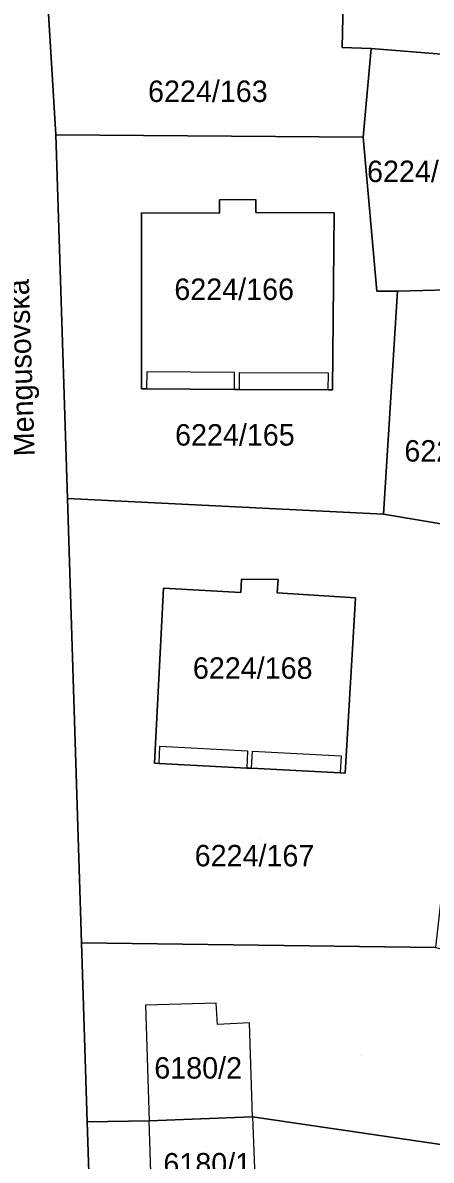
# Model space of a CAD drawing. Extents: x -266199 to -261993, y -1239047 to -1235108.
# Drawn here: x -263902.2 to -263864.1, y -1236187 to -1236080.9 of the extents above; entities that cross this region are included whole.
import ezdxf

# ---------------------------------------------------------------- set-up
doc = ezdxf.new("R2010")
doc.units = 0
for name, color, linetype in [('body_kn', 7, 'Continuous'), ('kladpar_druhypozemkov', 7, 'Continuous'), ('kladpar_hranice', 7, 'Continuous'), ('kladpar_parcelnecisla', 7, 'Continuous'), ('kladpar_plochy', 7, 'Continuous'), ('popisy', 7, 'Continuous'), ('zappar_hrandruhpozemk', 7, 'Continuous')]:
    doc.layers.add(name, color=color, linetype=linetype)

msp = doc.modelspace()

# ---------------------------------------------------------------- linework, layer by layer
at = {"layer": 'body_kn'}
for p, q in [((-263872.43, -1236083.2), (-263872.43, -1236083.2)), ((-263869.72, -1236083.31), (-263869.72, -1236083.31)), ((-263869.72, -1236083.31), (-263869.72, -1236083.31)), ((-263899.11, -1236091.36), (-263899.11, -1236091.36)), ((-263870.45, -1236091.57), (-263870.45, -1236091.57)), ((-263883.87, -1236097.4), (-263883.87, -1236097.4)), ((-263880.46, -1236097.38), (-263880.46, -1236097.38)), ((-263891.12, -1236098.63), (-263891.12, -1236098.63)), ((-263883.87, -1236098.65), (-263883.87, -1236098.65)), ((-263880.46, -1236098.6), (-263880.46, -1236098.6)), ((-263873.16, -1236098.62), (-263873.16, -1236098.62)), ((-263873.16, -1236098.62), (-263873.16, -1236098.62)), ((-263869.2, -1236105.93), (-263869.2, -1236105.93)), ((-263867.26, -1236105.94), (-263867.26, -1236105.94)), ((-263890.65, -1236113.46), (-263890.65, -1236113.46)), ((-263882.45, -1236113.5), (-263882.45, -1236113.5)), ((-263882.01, -1236113.54), (-263882.01, -1236113.54)), ((-263873.71, -1236113.58), (-263873.71, -1236113.58)), ((-263891.13, -1236115.05), (-263891.13, -1236115.05)), ((-263890.66, -1236115.05), (-263890.66, -1236115.05)), ((-263890.66, -1236115.05), (-263890.66, -1236115.05)), ((-263882.46, -1236115.09), (-263882.46, -1236115.09)), ((-263882.02, -1236115.09), (-263882.02, -1236115.09)), ((-263882.02, -1236115.09), (-263882.02, -1236115.09)), ((-263873.72, -1236115.13), (-263873.72, -1236115.13)), ((-263873.31, -1236115.13), (-263873.31, -1236115.13)), ((-263898.02, -1236125.27), (-263898.02, -1236125.27)), ((-263898.02, -1236125.27), (-263898.02, -1236125.27)), ((-263868.56, -1236126.73), (-263868.56, -1236126.73)), ((-263881.8, -1236132.79), (-263881.8, -1236132.79)), ((-263878.4, -1236132.8), (-263878.4, -1236132.8)), ((-263889.07, -1236133.63), (-263889.07, -1236133.63)), ((-263881.87, -1236134.04), (-263881.87, -1236134.04)), ((-263878.48, -1236134.07), (-263878.48, -1236134.07)), ((-263871.19, -1236134.52), (-263871.19, -1236134.52)), ((-263871.19, -1236134.52), (-263871.19, -1236134.52)), ((-263889.42, -1236148.37), (-263889.42, -1236148.37)), ((-263881.24, -1236148.8), (-263881.24, -1236148.8)), ((-263880.78, -1236148.82), (-263880.78, -1236148.82)), ((-263872.53, -1236149.25), (-263872.53, -1236149.25)), ((-263889.93, -1236149.95), (-263889.93, -1236149.95)), ((-263889.5, -1236149.97), (-263889.5, -1236149.97)), ((-263881.32, -1236150.4), (-263881.32, -1236150.4)), ((-263881.32, -1236150.4), (-263881.32, -1236150.4)), ((-263880.86, -1236150.42), (-263880.86, -1236150.42)), ((-263872.61, -1236150.85), (-263872.61, -1236150.85)), ((-263872.61, -1236150.85), (-263872.61, -1236150.85)), ((-263872.14, -1236150.87), (-263872.14, -1236150.87)), ((-263896.72, -1236166.69), (-263896.72, -1236166.69)), ((-263896.72, -1236166.69), (-263896.72, -1236166.69)), ((-263890.76, -1236172.52), (-263890.76, -1236172.52)), ((-263884.16, -1236172.31), (-263884.16, -1236172.31)), ((-263884.06, -1236174.31), (-263884.06, -1236174.31)), ((-263881.06, -1236174.16), (-263881.06, -1236174.16)), ((-263880.77, -1236182.92), (-263880.77, -1236182.92)), ((-263880.77, -1236182.92), (-263880.77, -1236182.92)), ((-263896.19, -1236183.38), (-263896.19, -1236183.38)), ((-263896.19, -1236183.38), (-263896.19, -1236183.38)), ((-263890.42, -1236183.3), (-263890.42, -1236183.3))]:
    msp.add_line(p, q, dxfattribs=at)
at = {"layer": 'kladpar_druhypozemkov'}
for p, q in [((-263884.36, -1236085.69), (-263884.36, -1236085.69)), ((-263864.3, -1236093.16), (-263864.3, -1236093.16)), ((-263882.01, -1236104.15), (-263882.01, -1236104.15)), ((-263881.89, -1236117.73), (-263881.89, -1236117.73)), ((-263880.26, -1236139.47), (-263880.26, -1236139.47)), ((-263880.16, -1236156.96), (-263880.16, -1236156.96)), ((-263885.46, -1236176.75), (-263885.46, -1236176.75)), ((-263870.73, -1236177.17), (-263870.73, -1236177.17)), ((-263885.11, -1236185.69), (-263885.11, -1236185.69))]:
    msp.add_line(p, q, dxfattribs=at)
at = {"layer": 'kladpar_hranice'}
for p, q in [((-263882.46, -1236115.09), (-263890.66, -1236115.05)), ((-263890.66, -1236115.05), (-263882.46, -1236115.09)), ((-263882.02, -1236115.09), (-263882.46, -1236115.09)), ((-263882.46, -1236115.09), (-263882.02, -1236115.09)), ((-263873.72, -1236115.13), (-263882.02, -1236115.09)), ((-263882.02, -1236115.09), (-263873.72, -1236115.13)), ((-263873.72, -1236115.13), (-263873.31, -1236115.13)), ((-263889.5, -1236149.97), (-263881.32, -1236150.4)), ((-263881.32, -1236150.4), (-263889.5, -1236149.97)), ((-263881.32, -1236150.4), (-263880.86, -1236150.42)), ((-263880.86, -1236150.42), (-263881.32, -1236150.4)), ((-263880.86, -1236150.42), (-263872.61, -1236150.85)), ((-263872.61, -1236150.85), (-263880.86, -1236150.42)), ((-263872.61, -1236150.85), (-263872.14, -1236150.87))]:
    msp.add_line(p, q, dxfattribs=at)
for points in [[(-263931.95, -1235931.45), (-263933.49, -1235931.8), (-263932.86, -1235934.73), (-263931.28, -1235934.37), (-263926.76, -1235952.23), (-263922.95, -1235967.01), (-263919.11, -1235980.52), (-263917.55, -1235986.2), (-263915.46, -1235994.07), (-263907.95, -1236026.19), (-263903.98, -1236043.88), (-263901.98, -1236056.01), (-263900.28, -1236072.34), (-263899.11, -1236091.36), (-263898.02, -1236125.27), (-263896.72, -1236166.69), (-263896.19, -1236183.38), (-263895.58, -1236202.24)], [(-263872.31, -1236056.62), (-263871.92, -1236060.66), (-263872.43, -1236083.2), (-263869.72, -1236083.31), (-263870.45, -1236091.57), (-263899.11, -1236091.36), (-263900.28, -1236072.34), (-263901.98, -1236056.01), (-263872.31, -1236056.62)], [(-263871.92, -1236060.66), (-263859.51, -1236061.48), (-263859.58, -1236062.68), (-263860.4, -1236062.67), (-263863.87, -1236062.39), (-263864.42, -1236062.35), (-263864.88, -1236069.15), (-263864.48, -1236069.18), (-263859.99, -1236069.49), (-263860.37, -1236079.82), (-263859.94, -1236081.3), (-263860.08, -1236084.08), (-263869.72, -1236083.31), (-263872.43, -1236083.2), (-263871.92, -1236060.66)], [(-263869.72, -1236083.31), (-263860.08, -1236084.08), (-263859.94, -1236081.3), (-263855.85, -1236081.71), (-263856.04, -1236083.92), (-263856.13, -1236087.78), (-263856.25, -1236089.93), (-263857.4, -1236089.84), (-263857.71, -1236093.37), (-263856.57, -1236093.51), (-263856.75, -1236095.07), (-263852.2, -1236095.49), (-263853.16, -1236105.55), (-263867.26, -1236105.94), (-263869.2, -1236105.93), (-263870.45, -1236091.57), (-263869.72, -1236083.31)], [(-263898.02, -1236125.27), (-263899.11, -1236091.36), (-263870.45, -1236091.57), (-263869.2, -1236105.93), (-263867.26, -1236105.94), (-263868.56, -1236126.73), (-263898.02, -1236125.27)], [(-263890.66, -1236115.05), (-263891.13, -1236115.05), (-263891.12, -1236098.63), (-263883.87, -1236098.65), (-263883.87, -1236097.4), (-263880.46, -1236097.38), (-263880.46, -1236098.6), (-263873.16, -1236098.62)], [(-263873.31, -1236115.13), (-263873.16, -1236098.62), (-263880.46, -1236098.6), (-263880.46, -1236097.38), (-263883.87, -1236097.4), (-263883.87, -1236098.65), (-263891.12, -1236098.63), (-263891.13, -1236115.05), (-263890.66, -1236115.05)], [(-263873.16, -1236098.62), (-263873.31, -1236115.13), (-263873.72, -1236115.13)], [(-263854.74, -1236129.03), (-263859.15, -1236128.31), (-263868.56, -1236126.73), (-263867.26, -1236105.94), (-263853.16, -1236105.55), (-263853.4, -1236108.04), (-263857.86, -1236107.61), (-263858.95, -1236107.5), (-263859.28, -1236112.88), (-263858.19, -1236113.03), (-263858.41, -1236114.41), (-263853.42, -1236115.08), (-263854.74, -1236129.03)], [(-263896.72, -1236166.69), (-263898.02, -1236125.27), (-263868.56, -1236126.73), (-263859.15, -1236128.31), (-263861.8, -1236149.93), (-263863.71, -1236167.13), (-263896.72, -1236166.69)], [(-263872.14, -1236150.87), (-263871.19, -1236134.52), (-263878.48, -1236134.07), (-263878.4, -1236132.8), (-263881.8, -1236132.79), (-263881.87, -1236134.04), (-263889.07, -1236133.63), (-263889.93, -1236149.95), (-263889.5, -1236149.97)], [(-263889.5, -1236149.97), (-263889.93, -1236149.95), (-263889.07, -1236133.63), (-263881.87, -1236134.04), (-263881.8, -1236132.79), (-263878.4, -1236132.8), (-263878.48, -1236134.07), (-263871.19, -1236134.52)], [(-263871.19, -1236134.52), (-263872.14, -1236150.87), (-263872.61, -1236150.85)], [(-263896.19, -1236183.38), (-263896.72, -1236166.69), (-263863.71, -1236167.13), (-263862.91, -1236167.3), (-263857.6, -1236176.13), (-263858.42, -1236181.12), (-263860.88, -1236185.84), (-263880.77, -1236182.92), (-263890.42, -1236183.3), (-263896.19, -1236183.38)], [(-263863.93, -1236191.7), (-263870.38, -1236204.83), (-263874.89, -1236204.37), (-263895.58, -1236202.24), (-263896.19, -1236183.38), (-263890.42, -1236183.3), (-263880.77, -1236182.92), (-263860.88, -1236185.84), (-263863.93, -1236191.7)]]:
    msp.add_lwpolyline(points, dxfattribs=at)
at = {"layer": 'kladpar_plochy'}
for p, q in [((-263871.92, -1236060.66), (-263872.43, -1236083.2)), ((-263899.11, -1236091.36), (-263900.28, -1236072.34)), ((-263900.28, -1236072.34), (-263899.11, -1236091.36)), ((-263872.43, -1236083.2), (-263869.72, -1236083.31)), ((-263869.72, -1236083.31), (-263870.45, -1236091.57)), ((-263898.02, -1236125.27), (-263899.11, -1236091.36)), ((-263899.11, -1236091.36), (-263870.45, -1236091.57)), ((-263870.45, -1236091.57), (-263899.11, -1236091.36)), ((-263899.11, -1236091.36), (-263898.02, -1236125.27)), ((-263870.45, -1236091.57), (-263869.2, -1236105.93)), ((-263880.46, -1236097.38), (-263883.87, -1236097.4)), ((-263883.87, -1236097.4), (-263883.87, -1236098.65)), ((-263880.46, -1236098.6), (-263880.46, -1236097.38)), ((-263891.12, -1236098.63), (-263891.13, -1236115.05)), ((-263883.87, -1236098.65), (-263891.12, -1236098.63)), ((-263873.16, -1236098.62), (-263880.46, -1236098.6)), ((-263873.31, -1236115.13), (-263873.16, -1236098.62)), ((-263869.2, -1236105.93), (-263867.26, -1236105.94)), ((-263867.26, -1236105.94), (-263868.56, -1236126.73)), ((-263891.13, -1236115.05), (-263890.66, -1236115.05)), ((-263890.66, -1236115.05), (-263882.46, -1236115.09)), ((-263882.46, -1236115.09), (-263882.02, -1236115.09)), ((-263882.02, -1236115.09), (-263873.72, -1236115.13)), ((-263873.72, -1236115.13), (-263873.31, -1236115.13)), ((-263868.56, -1236126.73), (-263898.02, -1236125.27)), ((-263896.72, -1236166.69), (-263898.02, -1236125.27)), ((-263898.02, -1236125.27), (-263868.56, -1236126.73)), ((-263898.02, -1236125.27), (-263896.72, -1236166.69)), ((-263868.56, -1236126.73), (-263859.15, -1236128.31)), ((-263881.8, -1236132.79), (-263881.87, -1236134.04)), ((-263878.4, -1236132.8), (-263881.8, -1236132.79)), ((-263878.48, -1236134.07), (-263878.4, -1236132.8)), ((-263889.07, -1236133.63), (-263889.93, -1236149.95)), ((-263881.87, -1236134.04), (-263889.07, -1236133.63)), ((-263871.19, -1236134.52), (-263878.48, -1236134.07)), ((-263872.14, -1236150.87), (-263871.19, -1236134.52)), ((-263889.93, -1236149.95), (-263889.5, -1236149.97)), ((-263889.5, -1236149.97), (-263881.32, -1236150.4)), ((-263881.32, -1236150.4), (-263880.86, -1236150.42)), ((-263880.86, -1236150.42), (-263872.61, -1236150.85)), ((-263872.61, -1236150.85), (-263872.14, -1236150.87)), ((-263863.71, -1236167.13), (-263896.72, -1236166.69)), ((-263896.72, -1236166.69), (-263896.19, -1236183.38)), ((-263896.19, -1236183.38), (-263895.58, -1236202.24))]:
    msp.add_line(p, q, dxfattribs=at)
for points in [[(-263871.92, -1236060.66), (-263859.51, -1236061.48), (-263859.58, -1236062.68), (-263860.4, -1236062.67), (-263863.87, -1236062.39), (-263864.42, -1236062.35), (-263864.88, -1236069.15), (-263864.48, -1236069.18), (-263859.99, -1236069.49), (-263860.37, -1236079.82), (-263859.94, -1236081.3), (-263860.08, -1236084.08), (-263869.72, -1236083.31), (-263872.43, -1236083.2)], [(-263869.72, -1236083.31), (-263860.08, -1236084.08), (-263859.94, -1236081.3), (-263855.85, -1236081.71), (-263856.04, -1236083.92), (-263856.13, -1236087.78), (-263856.25, -1236089.93), (-263857.4, -1236089.84), (-263857.71, -1236093.37), (-263856.57, -1236093.51), (-263856.75, -1236095.07), (-263852.2, -1236095.49), (-263853.16, -1236105.55), (-263867.26, -1236105.94), (-263869.2, -1236105.93), (-263870.45, -1236091.57)], [(-263873.16, -1236098.62), (-263873.31, -1236115.13), (-263873.72, -1236115.13), (-263882.02, -1236115.09), (-263882.46, -1236115.09), (-263890.66, -1236115.05), (-263891.13, -1236115.05), (-263891.12, -1236098.63), (-263883.87, -1236098.65), (-263883.87, -1236097.4), (-263880.46, -1236097.38), (-263880.46, -1236098.6)], [(-263854.74, -1236129.03), (-263859.15, -1236128.31), (-263868.56, -1236126.73), (-263867.26, -1236105.94), (-263853.16, -1236105.55), (-263853.4, -1236108.04), (-263857.86, -1236107.61), (-263858.95, -1236107.5), (-263859.28, -1236112.88), (-263858.19, -1236113.03), (-263858.41, -1236114.41), (-263853.42, -1236115.08)], [(-263871.19, -1236134.52), (-263872.14, -1236150.87), (-263872.61, -1236150.85), (-263880.86, -1236150.42), (-263881.32, -1236150.4), (-263889.5, -1236149.97), (-263889.93, -1236149.95), (-263889.07, -1236133.63), (-263881.87, -1236134.04), (-263881.8, -1236132.79), (-263878.4, -1236132.8), (-263878.48, -1236134.07)], [(-263896.19, -1236183.38), (-263896.72, -1236166.69), (-263863.71, -1236167.13), (-263862.91, -1236167.3), (-263857.6, -1236176.13), (-263858.42, -1236181.12), (-263860.88, -1236185.84), (-263880.77, -1236182.92), (-263890.42, -1236183.3)], [(-263863.93, -1236191.7), (-263870.38, -1236204.83), (-263874.89, -1236204.37), (-263895.58, -1236202.24), (-263896.19, -1236183.38), (-263890.42, -1236183.3), (-263880.77, -1236182.92), (-263860.88, -1236185.84)]]:
    msp.add_lwpolyline(points, close=True, dxfattribs=at)
at = {"layer": 'zappar_hrandruhpozemk'}
for p, q in [((-263890.65, -1236113.46), (-263890.66, -1236115.05)), ((-263882.45, -1236113.5), (-263890.65, -1236113.46)), ((-263882.46, -1236115.09), (-263882.45, -1236113.5)), ((-263882.01, -1236113.54), (-263882.02, -1236115.09)), ((-263873.71, -1236113.58), (-263882.01, -1236113.54)), ((-263873.72, -1236115.13), (-263873.71, -1236113.58)), ((-263889.5, -1236149.97), (-263889.42, -1236148.37)), ((-263889.42, -1236148.37), (-263881.24, -1236148.8)), ((-263881.24, -1236148.8), (-263881.32, -1236150.4)), ((-263880.86, -1236150.42), (-263880.78, -1236148.82)), ((-263880.78, -1236148.82), (-263872.53, -1236149.25)), ((-263872.53, -1236149.25), (-263872.61, -1236150.85)), ((-263890.76, -1236172.52), (-263890.42, -1236183.3)), ((-263880.77, -1236182.92), (-263880.47, -1236191.61))]:
    msp.add_line(p, q, dxfattribs=at)
for points in [[(-263880.77, -1236182.92), (-263881.06, -1236174.16), (-263884.06, -1236174.31), (-263884.16, -1236172.31), (-263890.76, -1236172.52)], [(-263880.47, -1236191.61), (-263883.54, -1236191.74), (-263883.43, -1236193.81), (-263887.32, -1236193.94), (-263887.38, -1236191.9), (-263890.14, -1236191.97), (-263890.42, -1236183.3)]]:
    msp.add_lwpolyline(points, dxfattribs=at)

# ---------------------------------------------------------------- texts
at = {"layer": 'kladpar_parcelnecisla'}
for s, p in [('6224/163', (-263890.52, -1236088.29)), ('6224/82', (-263870.1, -1236095.76)), ('6224/166', (-263888.07, -1236106.75)), ('6224/165', (-263888, -1236120.33)), ('6224/79', (-263866.62, -1236121.82)), ('6224/168', (-263886.34, -1236142.07)), ('6224/167', (-263886.17, -1236159.56)), ('6180/2', (-263889.94, -1236179.35)), ('6180/1', (-263889.09, -1236188.29))]:
    msp.add_text(s, height=2, dxfattribs=at).set_placement(p)
at = {"layer": 'popisy'}
msp.add_text('Mengusovská', height=2, rotation=92, dxfattribs=at).set_placement((-263901.08, -1236121.29))

doc.saveas('drawing.dxf')
